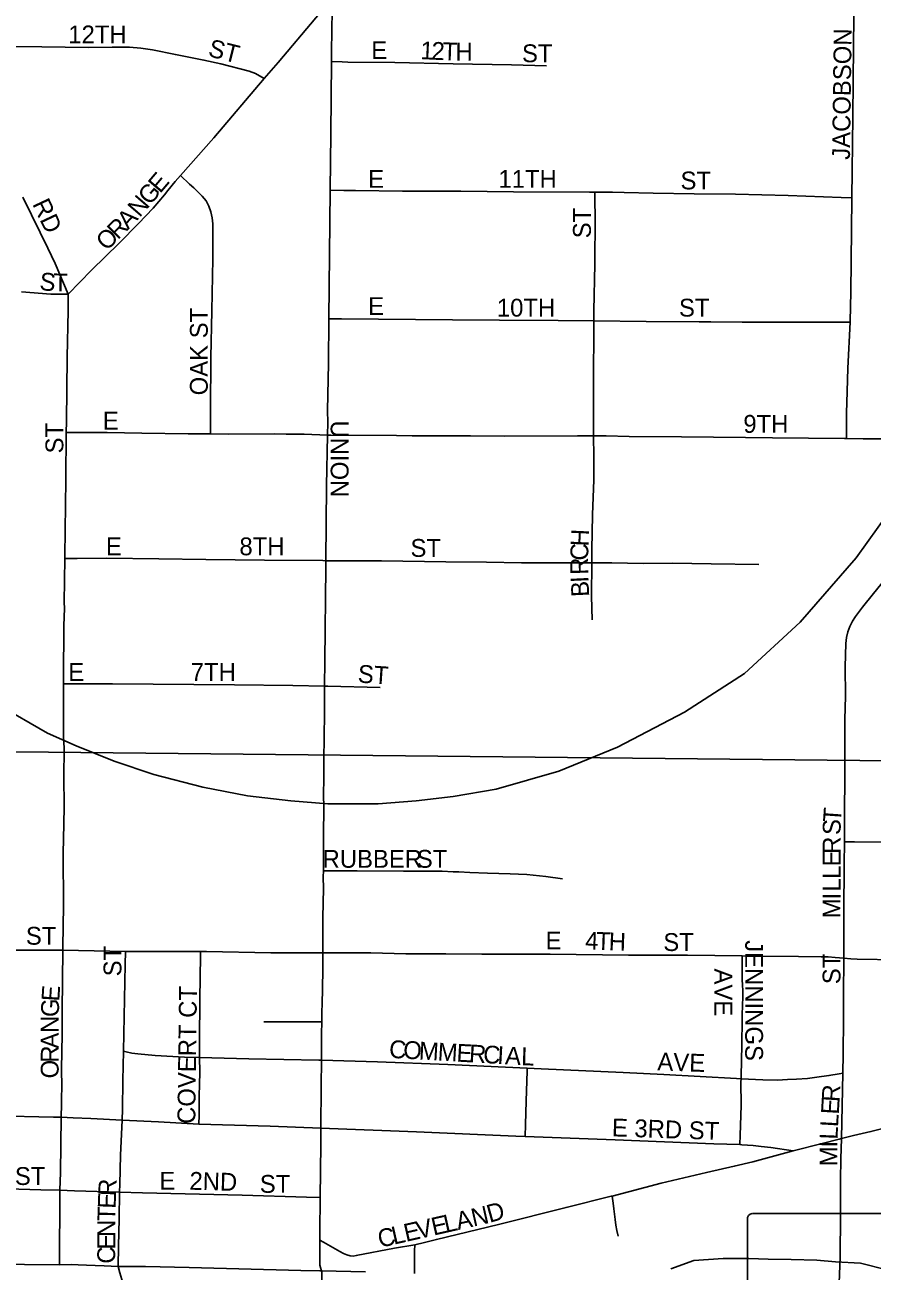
# Model space of a CAD drawing. Extents: x 1874609 to 2204689, y 815661 to 1281160.
# Drawn here: x 2019410 to 2021785, y 1044990 to 1048482 of the extents above; entities that cross this region are included whole.
import ezdxf

# ---------------------------------------------------------------- set-up
doc = ezdxf.new("R2010")
doc.units = 0
for name, color, linetype in [('GM_X_City_Street', 7, 'Continuous'), ('GM_X_City_Street_Text', 7, 'Continuous'), ('GM_X_Minor_River', 7, 'Continuous'), ('GM_X_Rail_Line', 7, 'Continuous'), ('GM_X_Section', 7, 'Continuous'), ('GM_X_State_Route', 7, 'Continuous'), ('GM_X_State_Shield', 7, 'Continuous')]:
    doc.layers.add(name, color=color, linetype=linetype)

msp = doc.modelspace()

# ---------------------------------------------------------------- linework, layer by layer
at = {"layer": 'GM_X_City_Street'}
for points in [[(2021727.7, 1047997), (2021731, 1048225.1), (2021732.9, 1048422.1), (2021735.5, 1048668), (2021738.3, 1048897.7), (2021740.7, 1049078.2), (2021745.3, 1049324.2), (2021748.3, 1049545.5)], [(2020081.4, 1048331.3), (2020120, 1048376.5), (2020225.7, 1048501.2), (2020272.2, 1048556.6)], [(2020269.5, 1048378.8), (2020269.8, 1048407.4), (2020271.6, 1048522.8), (2020272.2, 1048556.6)], [(2019208.2, 1048397.1), (2019222.9, 1048409.6), (2019238.1, 1048416.3), (2019250.3, 1048418.9), (2019262.1, 1048420.3), (2019293.7, 1048421.3), (2019342.5, 1048421.4), (2019457.7, 1048420.2), (2019589, 1048418.5), (2019654.5, 1048419.3), (2019703.4, 1048418.9), (2019735.7, 1048416.5), (2019767.8, 1048412), (2019832, 1048398.5), (2019912.3, 1048383.1), (2019959.7, 1048372.3), (2020039, 1048352.4), (2020056.3, 1048345.1), (2020081.4, 1048331.3)], [(2020266, 1048018.4), (2020267.7, 1048176.4), (2020269.5, 1048378.8)], [(2020269.5, 1048378.8), (2020299.2, 1048377.9), (2020315.6, 1048377.4), (2020446.7, 1048376), (2020610.5, 1048372.1), (2020774.4, 1048369.6), (2020872.4, 1048367.2)], [(2019846.7, 1048059.3), (2019939.5, 1048165.1), (2020081.4, 1048331.3)], [(2019531.2, 1047727.1), (2019597.2, 1047794.1), (2019674.4, 1047870.4), (2019729.1, 1047925.1), (2019769.9, 1047967.8), (2019801.4, 1048005.3), (2019811.3, 1048017.7), (2019831.9, 1048042.4), (2019846.7, 1048059.3)], [(2019930.1, 1047335.5), (2019930.1, 1047347.5), (2019930.1, 1047403.2), (2019931.9, 1047549.8), (2019934, 1047680.4), (2019935, 1047729.1), (2019936, 1047777.7), (2019936.8, 1047826.6), (2019936.8, 1047859.1), (2019937.1, 1047924.5), (2019935.5, 1047941.3), (2019931.9, 1047957.8), (2019926.1, 1047973.8), (2019918, 1047988.8), (2019907.4, 1048002.1), (2019895.5, 1048013.7), (2019883.8, 1048024.8), (2019872, 1048035.7), (2019846.7, 1048059.3)], [(2020262.2, 1047657.9), (2020266, 1048018.4)], [(2020266, 1048018.4), (2020304.2, 1048018), (2020336.9, 1048017.7), (2020468.5, 1048016.1), (2020534, 1048015.7), (2020583, 1048015.7), (2020632, 1048015.4), (2020779.8, 1048014.2), (2020992.6, 1048013.3), (2021007.4, 1048013.2)], [(2021004.7, 1047652.1), (2021004.9, 1047680), (2021007.2, 1047811.1), (2021008.2, 1047942.1), (2021007.6, 1047991.2), (2021007.4, 1048013.2)], [(2021007.4, 1048013.2), (2021056.9, 1048012.8), (2021089.5, 1048012.1), (2021171.2, 1048010.4), (2021286.3, 1048008.6), (2021401.6, 1048007), (2021549.9, 1048003.5), (2021698, 1047998), (2021727.7, 1047997)], [(2019531.2, 1047727.1), (2019495.5, 1047813.2), (2019475.1, 1047856.5), (2019453.5, 1047900.3), (2019404.7, 1047999)], [(2021723.1, 1047648.8), (2021723.2, 1047651.1), (2021725.1, 1047733), (2021727.7, 1047995.5), (2021727.7, 1047997)], [(2019401.3, 1047733.4), (2019482.8, 1047727.2), (2019531.2, 1047727.1)], [(2019526.5, 1047339.3), (2019526.7, 1047370.7), (2019529.3, 1047550.6), (2019531.7, 1047681.4), (2019531.2, 1047727.1)], [(2020258.5, 1047332.3), (2020259.2, 1047368), (2020258.9, 1047401), (2020260.9, 1047532.8), (2020262.2, 1047657.9)], [(2020262.2, 1047657.9), (2020297.8, 1047657.6), (2020609, 1047655.4), (2020740.4, 1047654.6), (2020905, 1047653.1), (2021004.7, 1047652.1)], [(2021003.6, 1047330.1), (2021003.5, 1047337.2), (2021003.5, 1047467.1), (2021004.7, 1047652.1)], [(2021004.7, 1047652.1), (2021151.8, 1047650.7), (2021299.8, 1047649.2), (2021332.7, 1047649.2), (2021420.1, 1047648.9), (2021530.1, 1047648.5), (2021678.2, 1047648.5), (2021694.6, 1047648.6), (2021723.1, 1047648.8)], [(2021713.2, 1047322.6), (2021713.2, 1047335.9), (2021713.2, 1047393.3), (2021714.4, 1047454.5), (2021716.7, 1047520.2), (2021723.1, 1047648.8)], [(2019522.2, 1046986.7), (2019522.3, 1046994.1), (2019525.5, 1047206.9), (2019526.5, 1047339.3)], [(2019526.5, 1047339.3), (2019559.5, 1047339.8), (2019576.6, 1047340), (2019641.2, 1047339.2), (2019738.4, 1047337.8), (2019868.3, 1047335.9), (2019930.1, 1047335.5)], [(2019930.1, 1047335.5), (2019982.1, 1047335.2), (2020111.1, 1047335.5), (2020142.6, 1047335.2), (2020192.7, 1047334.6), (2020258.5, 1047332.3)], [(2020254.2, 1046980.4), (2020255.9, 1047190.1), (2020258.5, 1047332.3)], [(2020258.5, 1047332.3), (2020268.1, 1047331.9), (2020451.5, 1047331.3), (2020495.7, 1047330.6), (2020551.6, 1047330.6), (2020595.8, 1047330.6), (2020659.5, 1047330.6), (2020755, 1047329.3), (2020959.1, 1047330.3), (2021003.6, 1047330.1)], [(2020999.1, 1046974.4), (2020999.4, 1047010.8), (2021001.1, 1047108.6), (2021004.8, 1047206.7), (2021004.8, 1047272), (2021003.6, 1047330.1)], [(2021003.6, 1047330.1), (2021039.4, 1047329.9), (2021104.2, 1047328.6), (2021250.8, 1047327.4), (2021429.8, 1047325.5), (2021505.9, 1047324.7), (2021707.5, 1047322.7), (2021713.2, 1047322.6)], [(2021713.2, 1047322.6), (2021760.1, 1047322.1), (2021831.5, 1047322), (2021879.9, 1047322.3), (2021961.1, 1047321.3), (2022026.4, 1047320.3), (2022124.2, 1047318), (2022238.7, 1047317.4), (2022358.8, 1047316.2), (2022441.2, 1047314.6)], [(2019518.5, 1046635.7), (2019518.6, 1046650.9), (2019519.6, 1046797.9), (2019521, 1046847), (2019520.6, 1046863.3), (2019522.2, 1046986.7)], [(2019522.2, 1046986.7), (2019556.8, 1046986.8), (2019638.7, 1046987.1), (2019786.2, 1046985.8), (2019917.5, 1046983.9), (2020081.6, 1046982.2), (2020245.7, 1046980.5), (2020254.2, 1046980.4)], [(2020250.4, 1046628.9), (2020250.9, 1046699.5), (2020254, 1046961.1), (2020254.2, 1046980.4)], [(2020254.2, 1046980.4), (2020409.8, 1046980), (2020590.3, 1046977.6), (2020704.3, 1046976.3), (2020802.4, 1046974.3), (2020999.1, 1046974.4)], [(2020999.8, 1046814.8), (2020998.6, 1046880.6), (2020999.1, 1046974.4)], [(2020999.1, 1046974.4), (2021055.7, 1046974.4), (2021142.7, 1046972.9), (2021225.5, 1046973), (2021333.3, 1046971.4), (2021467.3, 1046969.9)], [(2021707.2, 1046192.9), (2021707.6, 1046242.8), (2021708.3, 1046404.8), (2021708.5, 1046535.7), (2021709.7, 1046601.2), (2021709, 1046683), (2021710.8, 1046748.5), (2021712.7, 1046764.7), (2021716.3, 1046780.6), (2021721.9, 1046796), (2021729.4, 1046810.6), (2021738.2, 1046824.3), (2021758, 1046850.5), (2021788.8, 1046888.5), (2021808.9, 1046913.6), (2021820.6, 1046927.8), (2021838.3, 1046945.9)], [(2019519.9, 1046360.2), (2019519.8, 1046373.3), (2019520, 1046455.1), (2019518.7, 1046487.7), (2019518.3, 1046553), (2019518.5, 1046601.8), (2019518.5, 1046635.7)], [(2019518.5, 1046635.7), (2019557.9, 1046635.6), (2019655.6, 1046635.3), (2019998.2, 1046632.3), (2020161.1, 1046630.7), (2020250.4, 1046628.9)], [(2020246.8, 1046111.6), (2020247.6, 1046209), (2020247.9, 1046291.1), (2020247.2, 1046323.7), (2020247.8, 1046372.3), (2020248.3, 1046421.5), (2020249.9, 1046552.1), (2020250.4, 1046628.9)], [(2020250.4, 1046628.9), (2020259, 1046628.7), (2020405.7, 1046624.8)], [(2019520, 1046307.2), (2019519.9, 1046360.2)], [(2019516.7, 1045888.7), (2019516.9, 1045898.7), (2019518.4, 1046013.4), (2019517.8, 1046160.8), (2019519.8, 1046242.5), (2019520, 1046291.7), (2019520, 1046307.2)], [(2021705.3, 1045866.3), (2021705.6, 1045900.5), (2021705.5, 1045928.1), (2021705.3, 1045993.6), (2021706.8, 1046129), (2021707.2, 1046192.9)], [(2021707.2, 1046192.9), (2021735.8, 1046192.6), (2021817.3, 1046192), (2022241.5, 1046185), (2022431.5, 1046181.6)], [(2020245.3, 1045881.6), (2020245.6, 1045980.3), (2020246.8, 1046061.9), (2020246.7, 1046094.7), (2020246.8, 1046111.6)], [(2020246.8, 1046111.6), (2020293.3, 1046111.2), (2020341.8, 1046110.9), (2020471.6, 1046110.3), (2020503.3, 1046110), (2020518.5, 1046110.2), (2020533.2, 1046110.5), (2020548.5, 1046110.5), (2020579.5, 1046110), (2020610.6, 1046108.9), (2020626.6, 1046108.1), (2020657.7, 1046107), (2020706.4, 1046105), (2020770.8, 1046103.1), (2020817.4, 1046100.6), (2020870.3, 1046095.5), (2020916.9, 1046088.7)], [(2019185.2, 1045890.3), (2019220.2, 1045889.7), (2019367, 1045889.3), (2019497.7, 1045888.8), (2019516.7, 1045888.7)], [(2019512.2, 1045420.7), (2019512.8, 1045457.4), (2019513.6, 1045522.9), (2019513, 1045538.9), (2019513.2, 1045555.3), (2019514.8, 1045653.5), (2019514.5, 1045719.1), (2019516.7, 1045888.7)], [(2019516.7, 1045888.7), (2019692.1, 1045885.7)], [(2019686.7, 1045605.6), (2019689, 1045703), (2019691.4, 1045849.1), (2019692.1, 1045885.7)], [(2019692.1, 1045885.7), (2019721.7, 1045885.4), (2019902.9, 1045884.9)], [(2019899.7, 1045588.1), (2019899.4, 1045613.1), (2019899.8, 1045648.8), (2019901.8, 1045826), (2019902.4, 1045858.8), (2019902.9, 1045884.9)], [(2019902.9, 1045884.9), (2019919.3, 1045884.9), (2020100, 1045882), (2020245.3, 1045881.6)], [(2020242.7, 1045688.1), (2020243, 1045703.9), (2020242.7, 1045719.9), (2020243.7, 1045735.3), (2020245.1, 1045832.9), (2020245.3, 1045881.6)], [(2020245.3, 1045881.6), (2020379.6, 1045881.3), (2020478.3, 1045879.1), (2020552.5, 1045878.6), (2020590, 1045878.4), (2020691.4, 1045877.7), (2020751.4, 1045877.9), (2020823.1, 1045878.1), (2020882.6, 1045877.5), (2021102.4, 1045875.2), (2021267, 1045874.6), (2021420.7, 1045872.8)], [(2021417.4, 1045528.5), (2021418.8, 1045587), (2021419.3, 1045616.3), (2021419.5, 1045633), (2021419.8, 1045649.8), (2021420.1, 1045668.9), (2021420.4, 1045686.4), (2021420.7, 1045708.9), (2021421.4, 1045733), (2021422, 1045758.8), (2021422.2, 1045775.6), (2021421.5, 1045791.4), (2021420.7, 1045807.1), (2021420.7, 1045840.3), (2021420.7, 1045872.8)], [(2021420.7, 1045872.8), (2021431.4, 1045872.6), (2021578.9, 1045871.6), (2021641.8, 1045870.2), (2021661.5, 1045869.9), (2021681.3, 1045868.6), (2021705.3, 1045866.3)], [(2021702.7, 1045544.3), (2021704, 1045597.8), (2021704.5, 1045696.7), (2021704.3, 1045764.3), (2021705.3, 1045866.3)], [(2021705.3, 1045866.3), (2021725.4, 1045865), (2021742.8, 1045863.7), (2021855.6, 1045861.6), (2021971.1, 1045861.4), (2022136.4, 1045859.4), (2022285.3, 1045856.6), (2022418.1, 1045854.3), (2022429.7, 1045854.1)], [(2020080.4, 1045688.2), (2020202.8, 1045687.9), (2020235, 1045688), (2020242.7, 1045688.1)], [(2020241.3, 1045581), (2020242, 1045654.5), (2020242.7, 1045688.1)], [(2019682.6, 1045413.1), (2019684, 1045443.1), (2019684.9, 1045524.1), (2019686.7, 1045605.6)], [(2019686.7, 1045605.6), (2019694.4, 1045603.9), (2019710.4, 1045600.3), (2019726.7, 1045598.1), (2019775.7, 1045593.7), (2019857.5, 1045589.1), (2019899.7, 1045588.1)], [(2019898.1, 1045401.5), (2019898.4, 1045426.9), (2019898.9, 1045457.5), (2019899.2, 1045481.9), (2019899.7, 1045511.4), (2019900.2, 1045547.9), (2019899.7, 1045588.1)], [(2019899.7, 1045588.1), (2020037.9, 1045585), (2020234.6, 1045581.2), (2020241.3, 1045581)], [(2020240, 1045390.2), (2020240.6, 1045507.6), (2020241.3, 1045581)], [(2020241.3, 1045581), (2020398.6, 1045575.9), (2020595.3, 1045568.5), (2020818.2, 1045558)], [(2020812.8, 1045366.9), (2020813.5, 1045400.9), (2020815, 1045466.2), (2020817.9, 1045551.1), (2020818.2, 1045558)], [(2020818.2, 1045558), (2020857.4, 1045556.2), (2021086.7, 1045546.3), (2021201.3, 1045540.7), (2021405, 1045529.2), (2021417.4, 1045528.5)], [(2021417.4, 1045528.5), (2021478.9, 1045525.5), (2021519.2, 1045525.1), (2021547.3, 1045526.3), (2021573.1, 1045527.4), (2021603.5, 1045529.7), (2021630.1, 1045533.1), (2021663.9, 1045537.6), (2021692.8, 1045542.6), (2021702.7, 1045544.3)], [(2021698.6, 1045361), (2021702.7, 1045544.3)], [(2021698.6, 1045361), (2021732.9, 1045369.6), (2021781.6, 1045380.9), (2021836.6, 1045395), (2021900.5, 1045408.9), (2021947.9, 1045420.5), (2022026.7, 1045439.9), (2022120.8, 1045464.9), (2022186.2, 1045480.9), (2022231.2, 1045492), (2022291.1, 1045506.8), (2022374.8, 1045527.4), (2022427, 1045541.9)], [(2021413.8, 1045344.1), (2021414.6, 1045370.7), (2021417.3, 1045453.9), (2021417.2, 1045520.4), (2021417.4, 1045528.5)], [(2019512.2, 1045420.7), (2019490.2, 1045421.2), (2019326, 1045425), (2019234.3, 1045427.9), (2019178.6, 1045429.6)], [(2019508.7, 1045216.3), (2019509.7, 1045266.2), (2019512.2, 1045420.7)], [(2019682.6, 1045413.1), (2019595, 1045416.9), (2019546.1, 1045419), (2019512.2, 1045420.7)], [(2019675.8, 1045211.4), (2019676.2, 1045233.4), (2019677.9, 1045314.2), (2019682.6, 1045413.1)], [(2019898.1, 1045401.5), (2019784.8, 1045408.2), (2019682.6, 1045413.1)], [(2020240, 1045390.2), (2020097.8, 1045395.7), (2019898.1, 1045401.5)], [(2020238, 1045195.9), (2020239.7, 1045344.1), (2020240, 1045390.2)], [(2020812.8, 1045366.9), (2020786.1, 1045367.9), (2020507.6, 1045379.7), (2020240, 1045390.2)], [(2021413.8, 1045344.1), (2021340.9, 1045346.8), (2021064.7, 1045357.7), (2020812.8, 1045366.9)], [(2021563.3, 1045326.6), (2021644.7, 1045347), (2021692.2, 1045359.4), (2021698.6, 1045361)], [(2021695.3, 1044787.6), (2021692.4, 1044819), (2021691.9, 1044871.7), (2021691.6, 1044931.2), (2021695.1, 1045030.3), (2021695.7, 1045145.8), (2021696.4, 1045244.5), (2021697.3, 1045304.6), (2021698.6, 1045361)], [(2021055.8, 1045200.1), (2021193.9, 1045236.1), (2021320.7, 1045265.7), (2021398.3, 1045283.7), (2021450.5, 1045296.2), (2021563.3, 1045326.6)], [(2021563.3, 1045326.6), (2021501.1, 1045335.7), (2021474, 1045339.1), (2021451.3, 1045341.8), (2021420, 1045343.9), (2021413.8, 1045344.1)], [(2019175.6, 1045225.8), (2019214.3, 1045224), (2019362.8, 1045219.9), (2019454.8, 1045217.8), (2019508.7, 1045216.3)], [(2019507.1, 1045007.6), (2019507.7, 1045046.8), (2019507.8, 1045075.3), (2019507.9, 1045141.6), (2019508.2, 1045158.2), (2019508.7, 1045216.3)], [(2019508.7, 1045216.3), (2019549.8, 1045215), (2019675.8, 1045211.4)], [(2019671.8, 1045002.9), (2019672.6, 1045059.8), (2019674.8, 1045136.3), (2019675.8, 1045211.4)], [(2019675.8, 1045211.4), (2019740.4, 1045209.5), (2020019.2, 1045202.1), (2020199.7, 1045197), (2020238, 1045195.9)], [(2020236.8, 1045076.6), (2020236.9, 1045098.8), (2020238, 1045195.9)], [(2020502.8, 1045063.4), (2020530.4, 1045070), (2020563.7, 1045078.7), (2020737.8, 1045120.7), (2020927.3, 1045168.3), (2021053.2, 1045199.5), (2021055.8, 1045200.1)], [(2021072.8, 1045087.6), (2021069.1, 1045103.2), (2021066.3, 1045118.8), (2021064.3, 1045134.1), (2021063.1, 1045149.4), (2021061.2, 1045164), (2021059.1, 1045180), (2021055.8, 1045200.1)], [(2020236.8, 1045076.6), (2020247.6, 1045070.6), (2020293.1, 1045044.6), (2020303.4, 1045039.1), (2020312.5, 1045034.9), (2020321.6, 1045032.4), (2020330.1, 1045031.8), (2020339.2, 1045033.2), (2020446.2, 1045053.7), (2020502.8, 1045063.4)], [(2020241.9, 1044990.5), (2020239, 1044999.5), (2020237.4, 1045006.2), (2020236.8, 1045016.2), (2020236.8, 1045033.4), (2020236.8, 1045076.6)], [(2020502.1, 1044983.4), (2020501.9, 1044988.7), (2020502.1, 1045003.9), (2020502.2, 1045014.8), (2020502.5, 1045035.4), (2020502.6, 1045047), (2020502.8, 1045063.4)], [(2020248.1, 1044809.7), (2020244.3, 1044857.2), (2020243, 1044906.7), (2020242.9, 1044942.2), (2020242.7, 1044978.7), (2020242.5, 1044983.3), (2020242.1, 1044989.1), (2020241.9, 1044990.5)]]:
    msp.add_lwpolyline(points, dxfattribs=at)
at = {"layer": 'GM_X_Minor_River'}
msp.add_lwpolyline([(2022628.8, 1044982.7), (2022560.5, 1044952.9), (2022510.3, 1044935), (2022446, 1044909.1), (2022385.8, 1044899.3), (2022325.6, 1044897.5), (2022253.4, 1044893.7), (2022193.2, 1044895.9), (2022127, 1044902.2), (2022064.9, 1044912.4), (2021988.7, 1044936.8), (2021934.6, 1044961.1), (2021882.5, 1044979.3), (2021826.4, 1044993.5), (2021752.2, 1045011.9), (2021682, 1045016.1), (2021629.9, 1045020.3), (2021557.7, 1045022.6), (2021493.5, 1045022.8), (2021439.3, 1045025), (2021367.1, 1045025.2), (2021284.9, 1045019.5), (2021220.6, 1044995.7)], dxfattribs=at)
at = {"layer": 'GM_X_Rail_Line'}
msp.add_lwpolyline([(2019333.9, 1046577.2), (2019474.1, 1046497.3), (2019554, 1046461.4), (2019661, 1046418.8), (2019772, 1046381.5), (2019909.5, 1046345.6), (2020034.1, 1046321.9), (2020155.3, 1046307), (2020259.6, 1046298.9), (2020400.5, 1046298.9), (2020506.8, 1046307), (2020610.4, 1046319.2), (2020730.7, 1046339.9), (2020907, 1046391), (2021070.9, 1046457.4), (2021259.2, 1046556.3), (2021426.7, 1046664.2), (2021583.5, 1046808), (2021740, 1046988.3), (2021832.1, 1047117), (2021895.8, 1047224), (2021932.3, 1047305.3), (2023160.6, 1050051.7)], dxfattribs=at)
at = {"layer": 'GM_X_Section'}
for points in [[(2024449.5, 1051689), (2024387.7, 1046393.6), (2019020.7, 1046448.2), (2019058.5, 1051739.8)], [(2024387.7, 1046393.6), (2024307, 1041050.6), (2018988, 1041097.3), (2019020.7, 1046448.2)]]:
    msp.add_lwpolyline(points, close=True, dxfattribs=at)
at = {"layer": 'GM_X_State_Route'}
for points in [[(2019671.8, 1045002.9), (2019632.9, 1045004.2), (2019607.5, 1045005.3), (2019583.2, 1045006.1), (2019559.9, 1045007.3), (2019539.6, 1045007.8), (2019507.1, 1045007.6), (2019409.3, 1045007.9), (2019347.2, 1045010), (2019280.9, 1045010), (2019172.2, 1045013.3), (2019168.8, 1045013.4), (2019103.8, 1045015.1), (2019034.3, 1045017.9), (2018987.5, 1045018.6), (2018912.4, 1045020.8)], [(2019797.5, 1044631.6), (2019762.9, 1044729.8), (2019734.3, 1044810.6), (2019719.4, 1044852.9), (2019681.9, 1044966.3), (2019676.6, 1044984.5), (2019671.8, 1045002.9)], [(2019671.8, 1045002.9), (2019748.4, 1045002.6), (2019870.8, 1044999.4), (2020183.5, 1044991.7), (2020236.7, 1044990.6), (2020241.9, 1044990.5)], [(2020241.9, 1044990.5), (2020364.6, 1044987.9)]]:
    msp.add_lwpolyline(points, dxfattribs=at)
at = {"layer": 'GM_X_State_Shield'}
for p, q in [((2021856.8, 1045151.5), (2021449.1, 1045151.5)), ((2021435.4, 1045133.3), (2021435.4, 1044076.7))]:
    msp.add_line(p, q, dxfattribs=at)
msp.add_arc((2021451.3, 1045135.6), 16.1, 98.1301, 188.1301, dxfattribs=at)

# ---------------------------------------------------------------- texts
at = {"layer": 'GM_X_City_Street_Text'}
for s, rotation, p in [('12TH', 0, (2019532, 1048429.9)), ('JACOBSON', 89.2168, (2021722.5, 1048103.5)), ('ST', 345.9702, (2019921.4, 1048394.4)), ('E', 0, (2020381.2, 1048385.9)), ('1', 357.3138, (2020518, 1048385.9)), ('2', 357.3422, (2020548.8, 1048384.4)), ('T', 358.0404, (2020580.2, 1048383)), ('H', 359.6845, (2020617, 1048381.8)), ('ST', 0, (2020803.6, 1048377.1)), ('E', 49.5835, (2019789.3, 1048007.4)), ('E', 0, (2020372.3, 1048025.1)), ('11TH', 0, (2020737.5, 1048025.1)), ('ST', 0, (2021247.9, 1048020.7)), ('G', 49.5491, (2019760.7, 1047973.9)), ('RD', 295.2018, (2019430.4, 1047980.1)), ('N', 49.2766, (2019731.8, 1047940.4)), ('A', 46.4336, (2019699.7, 1047906.5)), ('ST', 90, (2020996.5, 1047883.7)), ('O', 45.0464, (2019639.7, 1047846.4)), ('R', 45.0724, (2019670.8, 1047877.5)), ('S', 354.3084, (2019449.8, 1047739)), ('T', 359.1911, (2019489.5, 1047735.2)), ('E', 0, (2020372.3, 1047668.7)), ('10TH', 0, (2020733.1, 1047664.3)), ('ST', 0, (2021243.5, 1047664.3)), ('OAK ST', 90, (2019922.9, 1047443.7)), ('E', 0, (2019628.7, 1047347.5)), ('9TH', 0, (2021423.9, 1047338.7)), ('ST', 90, (2019518.1, 1047280.9)), ('UNION', 270, (2020267.4, 1047373.3)), ('E', 0, (2019637.5, 1046995.5)), ('8TH', 0, (2020011.6, 1046995.5)), ('ST', 0, (2020491.1, 1046991.1)), ('H', 87.3984, (2020989.8, 1047019.6)), ('C', 88.0569, (2020988.5, 1046980.1)), ('R', 91.1657, (2020989.3, 1046941.3)), ('I', 92.6678, (2020990.3, 1046919.6)), ('B', 92.6235, (2020992.1, 1046880)), ('E', 0, (2019532, 1046643.5)), ('7TH', 0, (2019875.1, 1046643.5)), ('ST', 356.1888, (2020342.2, 1046639.1)), ('T', 86.0351, (2021696.9, 1046246)), ('S', 88.8253, (2021696.2, 1046211.4)), ('R', 89.9757, (2021696.2, 1046158.9)), ('RUBBER', 0, (2020244.7, 1046119.9)), ('ST', 0, (2020508.7, 1046119.9)), ('E', 89.9821, (2021696.2, 1046123.7)), ('L', 89.9707, (2021696.2, 1046088.5)), ('L', 89.9707, (2021696.2, 1046053.3)), ('M', 89.9818, (2021696.1, 1045978.5)), ('I', 89.9563, (2021696.2, 1046031.3)), ('ST', 0, (2019413.1, 1045904.3)), ('E', 0, (2020869.6, 1045891.1)), ('4', 358.0326, (2020979.9, 1045891.1)), ('T', 358.0404, (2021010.7, 1045890.1)), ('H', 358.0392, (2021045.9, 1045888.8)), ('ST', 0, (2021199.6, 1045886.7)), ('JENNINGS', 270, (2021429, 1045916.9)), ('ST', 90, (2019680.9, 1045815.7)), ('ST', 90, (2021696.1, 1045793.7)), ('AVE', 270, (2021342.9, 1045837.7)), ('E', 86.5004, (2019506.6, 1045744.4)), ('COVERT CT', 89.2667, (2019887.7, 1045401.9)), ('G', 87.9234, (2019505, 1045700.8)), ('N', 89.9703, (2019505, 1045657.3)), ('A', 89.9703, (2019505, 1045613.3)), ('C', 356.7932, (2020430.1, 1045587.5)), ('O', 356.785, (2020469.6, 1045585.3)), ('R', 89.9757, (2019505, 1045573.7)), ('M', 356.7935, (2020513.5, 1045582.8)), ('M', 356.7929, (2020566.3, 1045579.9)), ('E', 356.802, (2020619, 1045576.9)), ('R', 356.7932, (2020654.1, 1045575)), ('C', 356.769, (2020693.7, 1045572.7)), ('I', 356.8004, (2020733.2, 1045570.5)), ('A', 356.785, (2020755.2, 1045569.3)), ('L', 358.2484, (2020800.5, 1045566.7)), ('AVE', 358.0261, (2021182.3, 1045552.3)), ('O', 89.9781, (2019504.9, 1045529.7)), ('R', 86.6221, (2021693.2, 1045462.8)), ('E', 86.6383, (2021691.2, 1045427.7)), ('L', 86.7202, (2021689.1, 1045392.5)), ('E 3RD ST', 358.0261, (2021054.7, 1045367.5)), ('L', 87.622, (2021687.7, 1045357.6)), ('M', 89.9271, (2021687.4, 1045283.3)), ('I', 89.2571, (2021687.4, 1045335.9)), ('ST', 0, (2019382.3, 1045231.1)), ('E', 0, (2019787.1, 1045217.9)), ('2ND', 358.4526, (2019871, 1045217.9)), ('ST', 0, (2020068.7, 1045209.1)), ('R', 87.7899, (2019665.7, 1045199.2)), ('E', 87.8688, (2019664.4, 1045164)), ('D', 15.7427, (2020712.8, 1045124.8)), ('T', 88.5795, (2019663.5, 1045129)), ('E', 12.7837, (2020555.6, 1045089)), ('L', 12.7809, (2020590, 1045096.8)), ('A', 12.7998, (2020624.3, 1045104.6)), ('N', 12.8062, (2020667.2, 1045114.3)), ('N', 89.8251, (2019663.4, 1045085.3)), ('C', 12.7817, (2020405.5, 1045054.9)), ('L', 12.7951, (2020444.1, 1045063.6)), ('E', 12.7837, (2020478.4, 1045071.5)), ('V', 12.7917, (2020512.7, 1045079.2)), ('E', 89.9707, (2019663.4, 1045050.1)), ('C', 89.9757, (2019663.3, 1045010.5))]:
    msp.add_text(s, height=50, rotation=rotation, dxfattribs=at).set_placement(p)

doc.saveas('drawing.dxf')
